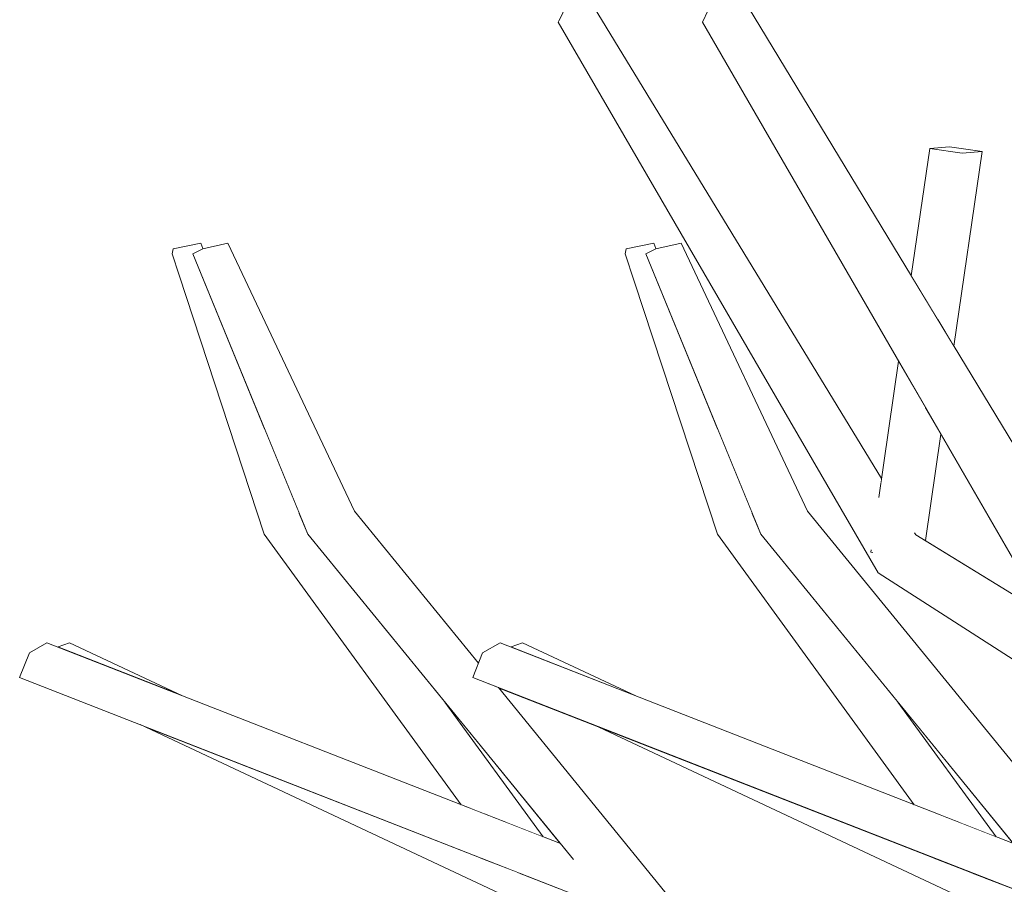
# Model space of a CAD drawing. Extents: x -289599 to -184549, y 66678 to 295474.
# Tile 491 of 656: x -250906 to -250805, y 71967 to 72055. Entities that reach past the tile are written whole.
import ezdxf

# ---------------------------------------------------------------- set-up
doc = ezdxf.new("R2010")
doc.units = 0
doc.header["$MEASUREMENT"] = 0
doc.linetypes.add('Wipeout_Contour', pattern=[1000, 0, -1000])
doc.layers.add('arch drzewa', color=8, linetype='Continuous')
doc.layers.add('Model drzwi', color=8, linetype='Continuous')
doc.layers.add('arch drzewa_Nr_Pióra__4', color=8, linetype='Continuous', lineweight=9)

msp = doc.modelspace()

# ---------------------------------------------------------------- wipeouts: each hides what was drawn before it
at = {"color": 254, "linetype": 'Wipeout_Contour', "lineweight": 0, "ltscale": 1023625.34790909}
msp.add_wipeout([(-250809.37, 72041.2), (-250807.34, 72041.38), (-250810.65, 72041.87), (-250812.69, 72041.69)], dxfattribs=at).dxf.layer = 'arch drzewa'
at = {"color": 254, "linetype": 'Wipeout_Contour', "lineweight": 0, "ltscale": 1279873.26403578}
msp.add_wipeout([(-250889.93, 72031.46), (-250880.4, 72012.56), (-250887.94, 72030.92), (-250886.91, 72031.46), (-250887.11, 72032.01)], dxfattribs=at).dxf.layer = 'arch drzewa'
at = {"color": 254, "linetype": 'Wipeout_Contour', "lineweight": 0, "ltscale": 1279653.397714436}
msp.add_wipeout([(-250843.67, 72031.46), (-250834.14, 72012.56), (-250841.68, 72030.92), (-250840.65, 72031.46), (-250840.85, 72032.01)], dxfattribs=at).dxf.layer = 'arch drzewa'
at = {"color": 254, "linetype": 'Wipeout_Contour', "lineweight": 0, "ltscale": 767918.295704}
msp.add_wipeout([(-250901.69, 71990.8), (-250888.97, 71985.82), (-250900.53, 71991.24)], dxfattribs=at).dxf.layer = 'arch drzewa'
at = {"color": 254, "linetype": 'Wipeout_Contour', "lineweight": 0, "ltscale": 767785.981585}
msp.add_wipeout([(-250862.19, 71985.17), (-250852.16, 71971.42), (-250850.4, 71970.73)], dxfattribs=at).dxf.layer = 'Model drzwi'

# ---------------------------------------------------------------- next in the draw order: wipeouts: each hides what was drawn before it
at = {"color": 254, "linetype": 'Wipeout_Contour', "lineweight": 0, "ltscale": 1023623.906296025}
msp.add_wipeout([(-250814.59, 72028.69), (-250811.85, 72024.19), (-250809.37, 72041.2), (-250812.69, 72041.69)], dxfattribs=at).dxf.layer = 'arch drzewa'
at = {"color": 254, "linetype": 'Wipeout_Contour', "lineweight": 0, "ltscale": 2047157.659905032}
msp.add_wipeout([(-250856.72, 71986.66), (-250838.04, 71963.76), (-250836.45, 71964.16), (-250833.3, 71957.95), (-250807.41, 71926.22), (-250775.2, 71921), (-250806.33, 71963.78), (-250847.05, 71982.88)], dxfattribs=at).dxf.layer = 'Model drzwi'

# ---------------------------------------------------------------- next in the draw order: wipeouts: each hides what was drawn before it
at = {"color": 254, "linetype": 'Wipeout_Contour', "lineweight": 0, "ltscale": 1023612.338607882}
msp.add_wipeout([(-250809.37, 72041.2), (-250811.85, 72024.19), (-250810.23, 72021.52), (-250807.34, 72041.38)], dxfattribs=at).dxf.layer = 'arch drzewa'
at = {"color": 254, "linetype": 'Wipeout_Contour', "lineweight": 0, "ltscale": 767786.36919}
msp.add_wipeout([(-250855.43, 71990.8), (-250842.71, 71985.82), (-250854.27, 71991.24)], dxfattribs=at).dxf.layer = 'arch drzewa'
at = {"color": 254, "linetype": 'Wipeout_Contour', "lineweight": 0, "ltscale": 767654.055477}
msp.add_wipeout([(-250804.14, 71970.73), (-250815.93, 71985.17), (-250805.9, 71971.42)], dxfattribs=at).dxf.layer = 'Model drzwi'

# ---------------------------------------------------------------- next in the draw order: wipeouts: each hides what was drawn before it
at = {"color": 254, "linetype": 'Wipeout_Contour', "lineweight": 0, "ltscale": 1790973.728017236}
msp.add_wipeout([(-250811.54, 72012.53), (-250813.13, 72001.66), (-250765.86, 71972.64), (-250743.57, 71923.37), (-250741.56, 71923.04), (-250760.78, 71970.36), (-250803.34, 71998.36)], dxfattribs=at).dxf.layer = 'Model drzwi'

# ---------------------------------------------------------------- next in the draw order: wipeouts: each hides what was drawn before it
at = {"color": 254, "linetype": 'Wipeout_Contour', "lineweight": 0, "ltscale": 1535404.263959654}
msp.add_wipeout([(-250830.81, 72004.46), (-250833.67, 72003.47), (-250809.61, 71972.87), (-250805.9, 71971.42), (-250815.93, 71985.17), (-250829.93, 72002.32)], dxfattribs=at).dxf.layer = 'arch drzewa'
at = {"color": 254, "linetype": 'Wipeout_Contour', "lineweight": 0, "ltscale": 1023429.450967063}
msp.add_wipeout([(-250804.34, 71966.17), (-250807.09, 71967.24), (-250774.8, 71923.24), (-250772.93, 71926.22)], dxfattribs=at).dxf.layer = 'arch drzewa'

# ---------------------------------------------------------------- next in the draw order: wipeouts: each hides what was drawn before it
at = {"color": 254, "linetype": 'Wipeout_Contour', "lineweight": 0, "ltscale": 767688.914029}
msp.add_wipeout([(-250809.61, 71972.87), (-250833.67, 72003.47), (-250811.87, 71973.75)], dxfattribs=at).dxf.layer = 'arch drzewa'
at = {"color": 254, "linetype": 'Wipeout_Contour', "lineweight": 0, "ltscale": 1791120.023980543}
msp.add_wipeout([(-250807.09, 71967.24), (-250808.31, 71967.72), (-250808.1, 71967.44), (-250807.51, 71966.98), (-250807.54, 71966.99), (-250807, 71965.98), (-250774.8, 71923.24)], dxfattribs=at).dxf.layer = 'arch drzewa'

# ---------------------------------------------------------------- next in the draw order: wipeouts: each hides what was drawn before it
at = {"color": 254, "linetype": 'Wipeout_Contour', "lineweight": 0, "ltscale": 1023609.855501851}
msp.add_wipeout([(-250833.67, 72003.47), (-250834.37, 72002.32), (-250813.26, 71974.3), (-250811.87, 71973.75)], dxfattribs=at).dxf.layer = 'arch drzewa'
at = {"color": 254, "linetype": 'Wipeout_Contour', "lineweight": 0, "ltscale": 767645.512047}
msp.add_wipeout([(-250808.59, 71967.83), (-250808.1, 71967.44), (-250808.31, 71967.72)], dxfattribs=at).dxf.layer = 'arch drzewa'

# ---------------------------------------------------------------- next in the draw order: wipeouts: each hides what was drawn before it
at = {"color": 254, "linetype": 'Wipeout_Contour', "lineweight": 0, "ltscale": 1023687.34600367}
msp.add_wipeout([(-250843.67, 72031.46), (-250833.67, 72003.47), (-250830.81, 72004.46), (-250834.14, 72012.56)], dxfattribs=at).dxf.layer = 'arch drzewa'
at = {"color": 254, "linetype": 'Wipeout_Contour', "lineweight": 0, "ltscale": 767695.748996}
msp.add_wipeout([(-250813.26, 71974.3), (-250834.37, 72002.32), (-250814.27, 71974.7)], dxfattribs=at).dxf.layer = 'arch drzewa'

# ---------------------------------------------------------------- next in the draw order: wipeouts: each hides what was drawn before it
at = {"color": 254, "linetype": 'Wipeout_Contour', "lineweight": 0, "ltscale": 767787.027267}
msp.add_wipeout([(-250833.67, 72003.47), (-250843.67, 72031.46), (-250843.79, 72030.92)], dxfattribs=at).dxf.layer = 'arch drzewa'
at = {"color": 254, "linetype": 'Wipeout_Contour', "lineweight": 0, "ltscale": 1535328.408528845}
msp.add_wipeout([(-250847.05, 71982.88), (-250805.77, 71963.52), (-250805.76, 71963.59), (-250807, 71965.98), (-250807.54, 71966.99), (-250813.03, 71969.57)], dxfattribs=at).dxf.layer = 'arch drzewa'

# ---------------------------------------------------------------- next in the draw order: wipeouts: each hides what was drawn before it
at = {"color": 254, "linetype": 'Wipeout_Contour', "lineweight": 0, "ltscale": 767769.714555}
msp.add_wipeout([(-250843.79, 72030.92), (-250834.37, 72002.32), (-250833.67, 72003.47)], dxfattribs=at).dxf.layer = 'arch drzewa'
at = {"color": 254, "linetype": 'Wipeout_Contour', "lineweight": 0, "ltscale": 767649.980319}
msp.add_wipeout([(-250808.59, 71967.83), (-250813.03, 71969.57), (-250807.51, 71966.98)], dxfattribs=at).dxf.layer = 'arch drzewa'

# ---------------------------------------------------------------- next in the draw order: wipeouts: each hides what was drawn before it
at = {"color": 254, "linetype": 'Wipeout_Contour', "lineweight": 0, "ltscale": 767644.754141}
msp.add_wipeout([(-250761.15, 71926.22), (-250825.17, 72004.68), (-250828.06, 72003.47)], dxfattribs=at).dxf.layer = 'arch drzewa'

# ---------------------------------------------------------------- next in the draw order: wipeouts: each hides what was drawn before it
at = {"color": 254, "linetype": 'Wipeout_Contour', "lineweight": 0, "ltscale": 767771.496264}
msp.add_wipeout([(-250825.17, 72004.68), (-250838.07, 72032.01), (-250840.65, 72031.46)], dxfattribs=at).dxf.layer = 'arch drzewa'
at = {"color": 254, "linetype": 'Wipeout_Contour', "lineweight": 0, "ltscale": 767559.772404}
msp.add_wipeout([(-250828.06, 72003.47), (-250761.73, 71923.24), (-250761.15, 71926.22)], dxfattribs=at).dxf.layer = 'arch drzewa'

# ---------------------------------------------------------------- next in the draw order: wipeouts: each hides what was drawn before it
at = {"color": 254, "linetype": 'Wipeout_Contour', "lineweight": 0, "ltscale": 1791139.21961929}
msp.add_wipeout([(-250829.93, 72002.32), (-250799.85, 71967.44), (-250799.03, 71966.98), (-250799.06, 71966.99), (-250798.59, 71965.98), (-250761.73, 71923.24), (-250828.06, 72003.47)], dxfattribs=at).dxf.layer = 'arch drzewa'

# ---------------------------------------------------------------- next in the draw order: wipeouts: each hides what was drawn before it
at = {"color": 254, "linetype": 'Wipeout_Contour', "lineweight": 0, "ltscale": 767753.439831}
msp.add_wipeout([(-250840.65, 72031.46), (-250828.06, 72003.47), (-250825.17, 72004.68)], dxfattribs=at).dxf.layer = 'arch drzewa'
at = {"color": 254, "linetype": 'Wipeout_Contour', "lineweight": 0, "ltscale": 767663.991816}
msp.add_wipeout([(-250799.85, 71967.44), (-250829.93, 72002.32), (-250802.82, 71969.12)], dxfattribs=at).dxf.layer = 'arch drzewa'

# ---------------------------------------------------------------- next in the draw order: wipeouts: each hides what was drawn before it
at = {"color": 254, "linetype": 'Wipeout_Contour', "lineweight": 0, "ltscale": 767776.876281}
msp.add_wipeout([(-250828.06, 72003.47), (-250840.65, 72031.46), (-250841.68, 72030.92)], dxfattribs=at).dxf.layer = 'arch drzewa'
at = {"color": 254, "linetype": 'Wipeout_Contour', "lineweight": 0, "ltscale": 1535358.840713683}
msp.add_wipeout([(-250859.35, 71987.69), (-250797.57, 71963.52), (-250797.54, 71963.59), (-250798.59, 71965.98), (-250799.06, 71966.99), (-250858.35, 71990.19)], dxfattribs=at).dxf.layer = 'arch drzewa'

# ---------------------------------------------------------------- next in the draw order: wipeouts: each hides what was drawn before it
at = {"color": 254, "linetype": 'Wipeout_Contour', "lineweight": 0, "ltscale": 767758.090053}
msp.add_wipeout([(-250841.68, 72030.92), (-250829.93, 72002.32), (-250828.06, 72003.47)], dxfattribs=at).dxf.layer = 'arch drzewa'
at = {"color": 254, "linetype": 'Wipeout_Contour', "lineweight": 0, "ltscale": 1279500.080322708}
msp.add_wipeout([(-250856.56, 71991.24), (-250858.35, 71990.19), (-250799.03, 71966.98), (-250802.82, 71969.12), (-250804.14, 71970.73)], dxfattribs=at).dxf.layer = 'arch drzewa'

# ---------------------------------------------------------------- next in the draw order: wipeouts: each hides what was drawn before it
at = {"color": 254, "linetype": 'Wipeout_Contour', "lineweight": 0, "ltscale": 1023701.172932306}
msp.add_wipeout([(-250846.94, 72056.08), (-250850.5, 72054.84), (-250817.69, 72007.43), (-250817.6, 72007.99)], dxfattribs=at).dxf.layer = 'arch drzewa'
at = {"color": 254, "linetype": 'Wipeout_Contour', "lineweight": 0, "ltscale": 1535668.113694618}
msp.add_wipeout([(-250877.07, 72004.46), (-250879.94, 72003.47), (-250855.87, 71972.87), (-250852.16, 71971.42), (-250862.19, 71985.17), (-250876.19, 72002.32)], dxfattribs=at).dxf.layer = 'arch drzewa'
at = {"color": 254, "linetype": 'Wipeout_Contour', "lineweight": 0, "ltscale": 2047132.444660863}
msp.add_wipeout([(-250815.76, 72000.76), (-250817.32, 71999.34), (-250765.86, 71972.64), (-250814.11, 72002.26), (-250814.46, 72001.94), (-250815.37, 72000.08), (-250815.38, 71999.98), (-250815.45, 71999.99)], dxfattribs=at).dxf.layer = 'arch drzewa'
at = {"color": 254, "linetype": 'Wipeout_Contour', "lineweight": 0, "ltscale": 1023653.243792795}
msp.add_wipeout([(-250850.6, 71966.17), (-250853.35, 71967.24), (-250838.73, 71947.33), (-250836.73, 71948.53)], dxfattribs=at).dxf.layer = 'arch drzewa'

# ---------------------------------------------------------------- next in the draw order: wipeouts: each hides what was drawn before it
at = {"color": 254, "linetype": 'Wipeout_Contour', "lineweight": 0, "ltscale": 767820.839857}
msp.add_wipeout([(-250879.94, 72003.47), (-250858.13, 71973.75), (-250855.87, 71972.87)], dxfattribs=at).dxf.layer = 'arch drzewa'
at = {"color": 254, "linetype": 'Wipeout_Contour', "lineweight": 0, "ltscale": 767694.66903}
msp.add_wipeout([(-250814.46, 72001.94), (-250814.11, 72002.26), (-250814.23, 72002.44)], dxfattribs=at).dxf.layer = 'arch drzewa'
at = {"color": 254, "linetype": 'Wipeout_Contour', "lineweight": 0, "ltscale": 767591.587124}
msp.add_wipeout([(-250817.32, 71999.34), (-250771.83, 71971.27), (-250765.86, 71972.64)], dxfattribs=at).dxf.layer = 'arch drzewa'
at = {"color": 254, "linetype": 'Wipeout_Contour', "lineweight": 0, "ltscale": 1791432.676201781}
msp.add_wipeout([(-250854.57, 71967.72), (-250854.36, 71967.44), (-250853.8, 71966.99), (-250853.26, 71965.98), (-250839.06, 71947.13), (-250838.73, 71947.33), (-250853.35, 71967.24)], dxfattribs=at).dxf.layer = 'arch drzewa'

# ---------------------------------------------------------------- next in the draw order: wipeouts: each hides what was drawn before it
at = {"color": 254, "linetype": 'Wipeout_Contour', "lineweight": 0, "ltscale": 1023785.755824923}
msp.add_wipeout([(-250879.94, 72003.47), (-250880.63, 72002.32), (-250859.52, 71974.3), (-250858.13, 71973.75)], dxfattribs=at).dxf.layer = 'arch drzewa'
at = {"color": 254, "linetype": 'Wipeout_Contour', "lineweight": 0, "ltscale": 767648.530406}
msp.add_wipeout([(-250771.83, 71971.27), (-250817.32, 71999.34), (-250817.94, 71998.36)], dxfattribs=at).dxf.layer = 'arch drzewa'
at = {"color": 254, "linetype": 'Wipeout_Contour', "lineweight": 0, "ltscale": 767777.439819}
msp.add_wipeout([(-250854.85, 71967.83), (-250854.36, 71967.44), (-250854.57, 71967.72)], dxfattribs=at).dxf.layer = 'arch drzewa'

# ---------------------------------------------------------------- next in the draw order: wipeouts: each hides what was drawn before it
at = {"color": 254, "linetype": 'Wipeout_Contour', "lineweight": 0, "ltscale": 1279554.99488505}
msp.add_wipeout([(-250850.5, 72054.84), (-250817.32, 71999.34), (-250815.76, 72000.76), (-250817.88, 72006.1), (-250817.69, 72007.43)], dxfattribs=at).dxf.layer = 'arch drzewa'
at = {"color": 254, "linetype": 'Wipeout_Contour', "lineweight": 0, "ltscale": 1023863.241986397}
msp.add_wipeout([(-250889.93, 72031.46), (-250879.94, 72003.47), (-250877.07, 72004.46), (-250880.4, 72012.56)], dxfattribs=at).dxf.layer = 'arch drzewa'
at = {"color": 254, "linetype": 'Wipeout_Contour', "lineweight": 0, "ltscale": 767827.67488}
msp.add_wipeout([(-250859.52, 71974.3), (-250880.63, 72002.32), (-250860.53, 71974.7)], dxfattribs=at).dxf.layer = 'arch drzewa'
at = {"color": 254, "linetype": 'Wipeout_Contour', "lineweight": 0, "ltscale": 767599.216493}
msp.add_wipeout([(-250817.94, 71998.36), (-250774.28, 71970.36), (-250771.83, 71971.27)], dxfattribs=at).dxf.layer = 'arch drzewa'

# ---------------------------------------------------------------- next in the draw order: linework, layer by layer
at = {"layer": 'arch drzewa_Nr_Pióra__4', "linetype": 'Continuous'}
for p, q in [((-250774.28, 71970.36), (-250817.94, 71998.36)), ((-250805.9, 71971.42), (-250815.93, 71985.17))]:
    msp.add_line(p, q, dxfattribs=at)

# ---------------------------------------------------------------- next in the draw order: wipeouts: each hides what was drawn before it
at = {"color": 254, "linetype": 'Wipeout_Contour', "lineweight": 0, "ltscale": 767797.816391}
msp.add_wipeout([(-250817.32, 71999.34), (-250850.5, 72054.84), (-250850.64, 72054.58)], dxfattribs=at).dxf.layer = 'arch drzewa'
at = {"color": 254, "linetype": 'Wipeout_Contour', "lineweight": 0, "ltscale": 767918.948005}
msp.add_wipeout([(-250879.94, 72003.47), (-250889.93, 72031.46), (-250890.05, 72030.92)], dxfattribs=at).dxf.layer = 'arch drzewa'
at = {"color": 254, "linetype": 'Wipeout_Contour', "lineweight": 0, "ltscale": 1535592.264479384}
msp.add_wipeout([(-250859.29, 71969.57), (-250893.31, 71982.88), (-250852.03, 71963.52), (-250852.02, 71963.59), (-250853.26, 71965.98), (-250853.8, 71966.99)], dxfattribs=at).dxf.layer = 'arch drzewa'

# ---------------------------------------------------------------- next in the draw order: linework, layer by layer
at = {"layer": 'arch drzewa_Nr_Pióra__4', "linetype": 'Continuous'}
for p, q in [((-250850.5, 72054.84), (-250839.39, 72077.66)), ((-250850.64, 72054.58), (-250850.4, 72055.06)), ((-250843.67, 72031.46), (-250843.79, 72030.92)), ((-250840.85, 72032.01), (-250843.67, 72031.46)), ((-250840.65, 72031.46), (-250841.68, 72030.92)), ((-250840.64, 72031.47), (-250840.85, 72032.01)), ((-250838.07, 72032.01), (-250840.65, 72031.46))]:
    msp.add_line(p, q, dxfattribs=at)

# ---------------------------------------------------------------- next in the draw order: wipeouts: each hides what was drawn before it
at = {"color": 254, "linetype": 'Wipeout_Contour', "lineweight": 0, "ltscale": 767901.636752}
msp.add_wipeout([(-250890.05, 72030.92), (-250880.63, 72002.32), (-250879.94, 72003.47)], dxfattribs=at).dxf.layer = 'arch drzewa'
at = {"color": 254, "linetype": 'Wipeout_Contour', "lineweight": 0, "ltscale": 1279506.133037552}
msp.add_wipeout([(-250815.86, 72019.99), (-250817.88, 72006.1), (-250815.45, 71999.99), (-250815.38, 71999.98), (-250813.15, 72015.31)], dxfattribs=at).dxf.layer = 'arch drzewa'
at = {"color": 254, "linetype": 'Wipeout_Contour', "lineweight": 0, "ltscale": 767704.913244}
msp.add_wipeout([(-250818.66, 72000.72), (-250818.7, 72000.47), (-250818.49, 72000.44)], dxfattribs=at).dxf.layer = 'arch drzewa'
at = {"color": 254, "linetype": 'Wipeout_Contour', "lineweight": 0, "ltscale": 1023707.693793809}
msp.add_wipeout([(-250854.85, 71967.83), (-250859.29, 71969.57), (-250853.8, 71966.99), (-250854.36, 71967.44)], dxfattribs=at).dxf.layer = 'arch drzewa'

# ---------------------------------------------------------------- next in the draw order: linework, layer by layer
at = {"layer": 'arch drzewa_Nr_Pióra__4', "linetype": 'Continuous'}
msp.add_line((-250889.93, 72031.46), (-250890.05, 72030.92), dxfattribs=at)

# ---------------------------------------------------------------- next in the draw order: wipeouts: each hides what was drawn before it
at = {"color": 254, "linetype": 'Wipeout_Contour', "lineweight": 0, "ltscale": 1791289.085118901}
msp.add_wipeout([(-250815.37, 72000.08), (-250814.46, 72001.94), (-250814.23, 72002.44), (-250814.11, 72002.26), (-250813.13, 72001.66), (-250811.54, 72012.53), (-250813.15, 72015.31)], dxfattribs=at).dxf.layer = 'arch drzewa'
at = {"color": 254, "linetype": 'Wipeout_Contour', "lineweight": 0, "ltscale": 1791534.455753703}
msp.add_wipeout([(-250871.43, 72004.68), (-250874.32, 72003.47), (-250839.59, 71963.37), (-250838.04, 71963.76), (-250856.72, 71986.66), (-250859.35, 71987.69), (-250858.76, 71989.16)], dxfattribs=at).dxf.layer = 'arch drzewa'

# ---------------------------------------------------------------- next in the draw order: wipeouts: each hides what was drawn before it
at = {"color": 254, "linetype": 'Wipeout_Contour', "lineweight": 0, "ltscale": 1023640.856560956}
msp.add_wipeout([(-250831.2, 72056.08), (-250834.49, 72054.84), (-250801.93, 72007.21), (-250801.84, 72007.68)], dxfattribs=at).dxf.layer = 'arch drzewa'
at = {"color": 254, "linetype": 'Wipeout_Contour', "lineweight": 0, "ltscale": 767903.416581}
msp.add_wipeout([(-250871.43, 72004.68), (-250884.34, 72032.01), (-250886.91, 72031.46)], dxfattribs=at).dxf.layer = 'arch drzewa'
at = {"color": 254, "linetype": 'Wipeout_Contour', "lineweight": 0, "ltscale": 1023687.525319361}
msp.add_wipeout([(-250874.32, 72003.47), (-250839.97, 71961.91), (-250840.54, 71963.13), (-250839.59, 71963.37)], dxfattribs=at).dxf.layer = 'arch drzewa'

# ---------------------------------------------------------------- next in the draw order: wipeouts: each hides what was drawn before it
at = {"color": 254, "linetype": 'Wipeout_Contour', "lineweight": 0, "ltscale": 1279479.299796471}
msp.add_wipeout([(-250834.49, 72054.84), (-250801.14, 71999.34), (-250799.88, 72000.76), (-250802.15, 72006.1), (-250801.93, 72007.21)], dxfattribs=at).dxf.layer = 'arch drzewa'
at = {"color": 254, "linetype": 'Wipeout_Contour', "lineweight": 0, "ltscale": 1791481.133893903}
msp.add_wipeout([(-250876.19, 72002.32), (-250846.11, 71967.44), (-250845.32, 71966.99), (-250844.86, 71965.98), (-250838.27, 71958.35), (-250839.97, 71961.91), (-250874.32, 72003.47)], dxfattribs=at).dxf.layer = 'arch drzewa'

# ---------------------------------------------------------------- next in the draw order: wipeouts: each hides what was drawn before it
at = {"color": 254, "linetype": 'Wipeout_Contour', "lineweight": 0, "ltscale": 767753.22078}
msp.add_wipeout([(-250801.14, 71999.34), (-250834.49, 72054.84), (-250835.88, 72054.58)], dxfattribs=at).dxf.layer = 'arch drzewa'
at = {"color": 254, "linetype": 'Wipeout_Contour', "lineweight": 0, "ltscale": 767885.361557}
msp.add_wipeout([(-250886.91, 72031.46), (-250874.32, 72003.47), (-250871.43, 72004.68)], dxfattribs=at).dxf.layer = 'arch drzewa'
at = {"color": 254, "linetype": 'Wipeout_Contour', "lineweight": 0, "ltscale": 767795.917852}
msp.add_wipeout([(-250846.11, 71967.44), (-250876.19, 72002.32), (-250849.08, 71969.12)], dxfattribs=at).dxf.layer = 'arch drzewa'

# ---------------------------------------------------------------- next in the draw order: linework, layer by layer
at = {"layer": 'arch drzewa_Nr_Pióra__4', "linetype": 'Continuous'}
for p, q in [((-250814.59, 72028.69), (-250812.69, 72041.69)), ((-250812.69, 72041.69), (-250810.65, 72041.87)), ((-250809.37, 72041.2), (-250812.69, 72041.69)), ((-250810.65, 72041.87), (-250807.34, 72041.38)), ((-250810.23, 72021.52), (-250807.34, 72041.38)), ((-250807.34, 72041.38), (-250809.37, 72041.2)), ((-250825.17, 72004.68), (-250838.07, 72032.01)), ((-250834.37, 72002.32), (-250843.79, 72030.92)), ((-250829.93, 72002.32), (-250841.68, 72030.92)), ((-250817.89, 72006.05), (-250815.86, 72019.99)), ((-250813.13, 72001.66), (-250811.54, 72012.53)), ((-250761.15, 71926.22), (-250825.17, 72004.68)), ((-250814.27, 71974.7), (-250834.37, 72002.32)), ((-250802.81, 71969.1), (-250829.93, 72002.32)), ((-250814.11, 72002.26), (-250814.24, 72002.47)), ((-250765.86, 71972.64), (-250814.11, 72002.26)), ((-250818.7, 72000.47), (-250818.66, 72000.72)), ((-250818.49, 72000.44), (-250818.7, 72000.47))]:
    msp.add_line(p, q, dxfattribs=at)

# ---------------------------------------------------------------- next in the draw order: wipeouts: each hides what was drawn before it
at = {"color": 254, "linetype": 'Wipeout_Contour', "lineweight": 0, "ltscale": 767800.09682}
msp.add_wipeout([(-250825.14, 72077.48), (-250835.88, 72054.58), (-250834.49, 72054.84)], dxfattribs=at).dxf.layer = 'arch drzewa'
at = {"color": 254, "linetype": 'Wipeout_Contour', "lineweight": 0, "ltscale": 767908.796832}
msp.add_wipeout([(-250874.32, 72003.47), (-250886.91, 72031.46), (-250887.94, 72030.92)], dxfattribs=at).dxf.layer = 'arch drzewa'
at = {"color": 254, "linetype": 'Wipeout_Contour', "lineweight": 0, "ltscale": 1535622.695697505}
msp.add_wipeout([(-250904.62, 71990.19), (-250905.61, 71987.69), (-250843.83, 71963.52), (-250843.8, 71963.59), (-250844.86, 71965.98), (-250845.32, 71966.99)], dxfattribs=at).dxf.layer = 'arch drzewa'

# ---------------------------------------------------------------- next in the draw order: linework, layer by layer
at = {"layer": 'arch drzewa_Nr_Pióra__4', "linetype": 'Continuous'}
for p, q in [((-250835.88, 72054.58), (-250825.14, 72077.48)), ((-250817.6, 72007.99), (-250846.94, 72056.08)), ((-250801.84, 72007.68), (-250831.2, 72056.08)), ((-250817.94, 71998.36), (-250850.64, 72054.58)), ((-250803.34, 71998.36), (-250835.88, 72054.58)), ((-250887.11, 72032.01), (-250889.93, 72031.46)), ((-250886.9, 72031.47), (-250887.11, 72032.01)), ((-250884.34, 72032.01), (-250886.91, 72031.46))]:
    msp.add_line(p, q, dxfattribs=at)

# ---------------------------------------------------------------- next in the draw order: wipeouts: each hides what was drawn before it
at = {"color": 254, "linetype": 'Wipeout_Contour', "lineweight": 0, "ltscale": 767890.012037}
msp.add_wipeout([(-250887.94, 72030.92), (-250876.19, 72002.32), (-250874.32, 72003.47)], dxfattribs=at).dxf.layer = 'arch drzewa'
at = {"color": 254, "linetype": 'Wipeout_Contour', "lineweight": 0, "ltscale": 1535637.945125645}
msp.add_wipeout([(-250904.62, 71990.19), (-250845.32, 71966.99), (-250846.11, 71967.44), (-250849.08, 71969.12), (-250850.4, 71970.73), (-250902.83, 71991.24)], dxfattribs=at).dxf.layer = 'arch drzewa'

# ---------------------------------------------------------------- next in the draw order: linework, layer by layer
at = {"layer": 'arch drzewa_Nr_Pióra__4', "linetype": 'Continuous'}
for p, q in [((-250886.91, 72031.46), (-250887.94, 72030.92)), ((-250871.43, 72004.68), (-250884.34, 72032.01)), ((-250880.63, 72002.32), (-250890.05, 72030.92)), ((-250876.19, 72002.32), (-250887.94, 72030.92)), ((-250858.76, 71989.16), (-250871.43, 72004.68)), ((-250860.53, 71974.7), (-250880.63, 72002.32)), ((-250849.07, 71969.1), (-250876.19, 72002.32)), ((-250902.83, 71991.24), (-250904.62, 71990.19)), ((-250850.4, 71970.73), (-250902.83, 71991.24)), ((-250900.53, 71991.24), (-250901.69, 71990.8)), ((-250888.97, 71985.82), (-250900.53, 71991.24)), ((-250856.56, 71991.24), (-250858.35, 71990.19)), ((-250804.14, 71970.73), (-250856.56, 71991.24)), ((-250854.27, 71991.24), (-250855.43, 71990.8)), ((-250842.71, 71985.82), (-250854.27, 71991.24)), ((-250904.62, 71990.19), (-250905.61, 71987.69)), ((-250858.35, 71990.19), (-250859.35, 71987.69)), ((-250843.83, 71963.52), (-250905.61, 71987.69)), ((-250797.57, 71963.52), (-250859.35, 71987.69)), ((-250838.04, 71963.76), (-250856.72, 71986.66)), ((-250852.16, 71971.42), (-250862.19, 71985.17)), ((-250852.03, 71963.52), (-250893.31, 71982.88)), ((-250805.77, 71963.52), (-250847.05, 71982.88))]:
    msp.add_line(p, q, dxfattribs=at)

doc.saveas('drawing.dxf')
